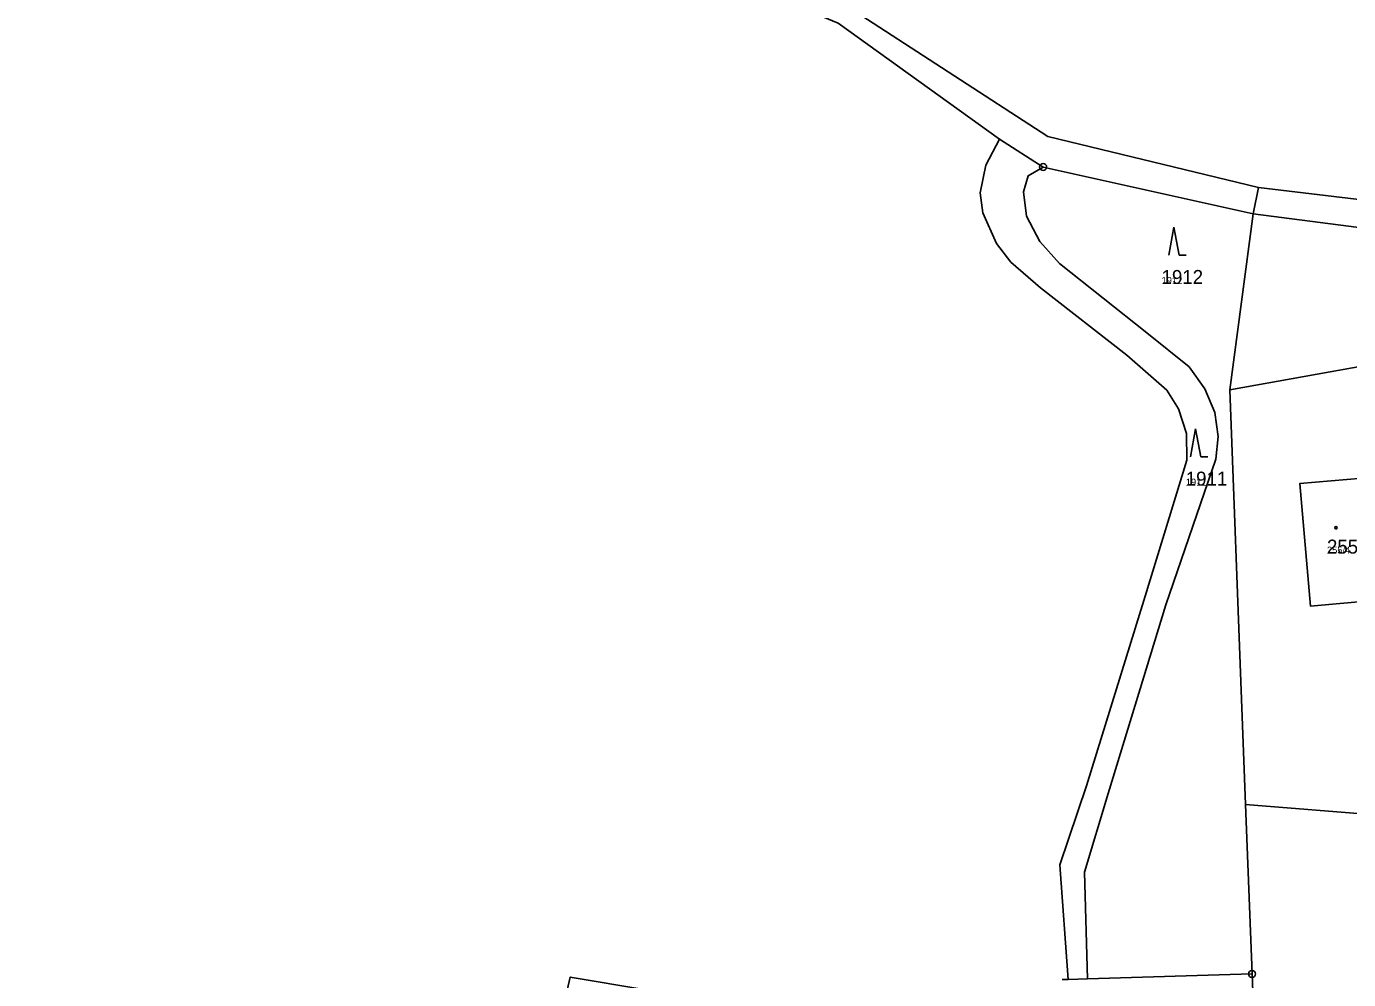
# Model space of a CAD drawing. Extents: x -763628 to -761565, y -976033 to -973833.
# Drawn here: x -762719.4 to -762529.8, y -974540.2 to -974403.6 of the extents above; entities that cross this region are included whole.
import ezdxf

# ---------------------------------------------------------------- set-up
doc = ezdxf.new("R2010")
doc.units = 0
for name, color, linetype in [('KN_cisla parcel 1000', 7, 'Continuous'), ('KN_cisla parcel 500', 7, 'Continuous'), ('KN_hranice parcel', 7, 'Continuous'), ('KN_vnitrni kresba parcel', 7, 'Continuous'), ('KN_znacky bodu BP', 7, 'Continuous'), ('KN_znacky budov', 7, 'Continuous'), ('KN_znacky kultur', 7, 'Continuous')]:
    doc.layers.add(name, color=color, linetype=linetype)

msp = doc.modelspace()

# ---------------------------------------------------------------- linework, layer by layer
at = {"layer": 'KN_hranice parcel'}
for p, q in [((-762573.63, -974423.71), (-762579.91, -974419.71)), ((-762543.53, -974430.43), (-762573.63, -974423.71)), ((-762543.53, -974430.43), (-762542.77, -974426.64)), ((-762542.77, -974426.64), (-762516, -974429.82)), ((-762515.52, -974517.47), (-762544.61, -974515.14)), ((-762544.61, -974515.14), (-762543.68, -974539.43)), ((-762570.03, -974540.22), (-762570.91, -974540.25)), ((-762567.29, -974540.14), (-762570.03, -974540.22)), ((-762543.68, -974539.43), (-762567.29, -974540.14)), ((-762543.68, -974539.43), (-762542.53, -974565.97))]:
    msp.add_line(p, q, dxfattribs=at)
for points in [[(-762579.91, -974419.71), (-762603.04, -974403.1), (-762629.59, -974392.06), (-762661.85, -974392.7), (-762707.72, -974393.14), (-762798.55, -974341.23), (-762807.9, -974318.57)], [(-762804.55, -974319.44), (-762796.72, -974338.84), (-762706.84, -974389.64), (-762661.94, -974389.9), (-762629.48, -974389.25), (-762601.56, -974400.77), (-762572.97, -974419.33), (-762542.77, -974426.64)], [(-762570.03, -974540.22), (-762571.24, -974523.79), (-762567.39, -974512.45), (-762559, -974485.24), (-762553.02, -974465.77), (-762553.06, -974461.93), (-762554.22, -974458.41), (-762555.89, -974455.72), (-762561.61, -974450.67), (-762574, -974441.03), (-762578.27, -974437.34), (-762580.34, -974434.67), (-762582.28, -974430.27), (-762582.68, -974427.42), (-762581.87, -974423.44), (-762579.91, -974419.71)], [(-762567.29, -974540.14), (-762567.72, -974524.83), (-762564.3, -974513.56), (-762556.06, -974486.5), (-762548.85, -974465.63), (-762548.51, -974462.34), (-762549.02, -974458.93), (-762550.45, -974455.53), (-762552.7, -974452.36), (-762558.77, -974447.5), (-762571.27, -974437.53), (-762574.09, -974434.39), (-762576, -974430.75), (-762576.45, -974427.26), (-762575.76, -974424.97), (-762573.63, -974423.71)], [(-762543.53, -974430.43), (-762546.88, -974455.68), (-762545.19, -974500.01), (-762544.61, -974515.14)], [(-762440.88, -974472.72), (-762447.66, -974471.03), (-762453.55, -974468.86), (-762464.32, -974462.72), (-762469.56, -974459.32), (-762488.01, -974446.04), (-762501.9, -974438.15), (-762516.15, -974433.95), (-762543.53, -974430.43)], [(-762526.31, -974485.89), (-762535.3, -974486.67), (-762536.83, -974469.11), (-762527.82, -974468.34), (-762526.31, -974485.89)], [(-762594.52, -974544.75), (-762608.63, -974545.41), (-762641.43, -974539.88), (-762647.11, -974564.48)]]:
    msp.add_lwpolyline(points, dxfattribs=at)
at = {"layer": 'KN_vnitrni kresba parcel'}
msp.add_line((-762498.05, -974446.93), (-762546.88, -974455.68), dxfattribs=at)
at = {"layer": 'KN_znacky bodu BP'}
for centre, radius in [((-762573.63, -974423.71), 0.5), ((-762573.63, -974423.71), 0.0303), ((-762543.68, -974539.43), 0.5), ((-762543.68, -974539.43), 0.0303)]:
    msp.add_circle(centre, radius, dxfattribs=at)
at = {"layer": 'KN_znacky budov'}
msp.add_circle((-762531.64, -974475.45), 0.175, dxfattribs=at)
at = {"layer": 'KN_znacky kultur'}
for p, q in [((-762554.87, -974432.33), (-762555.62, -974436.33)), ((-762554.12, -974436.33), (-762554.87, -974432.33)), ((-762554.12, -974436.33), (-762553.12, -974436.33)), ((-762551.77, -974461.25), (-762552.52, -974465.25)), ((-762551.02, -974465.25), (-762551.77, -974461.25)), ((-762551.02, -974465.25), (-762550.02, -974465.25))]:
    msp.add_line(p, q, dxfattribs=at)

# ---------------------------------------------------------------- texts
at = {"layer": 'KN_cisla parcel 1000'}
for s, p in [('1912', (-762556.65, -974440.48)), ('1911', (-762553.18, -974469.4)), ('255/4', (-762532.93, -974479.15))]:
    msp.add_text(s, height=2, dxfattribs=at).set_placement(p)
at = {"layer": 'KN_cisla parcel 500'}
for s, p in [('1912', (-762556.65, -974440.48)), ('1911', (-762553.18, -974469.4)), ('255/4', (-762532.93, -974479.15))]:
    msp.add_text(s, height=1, dxfattribs=at).set_placement(p)

doc.saveas('drawing.dxf')
